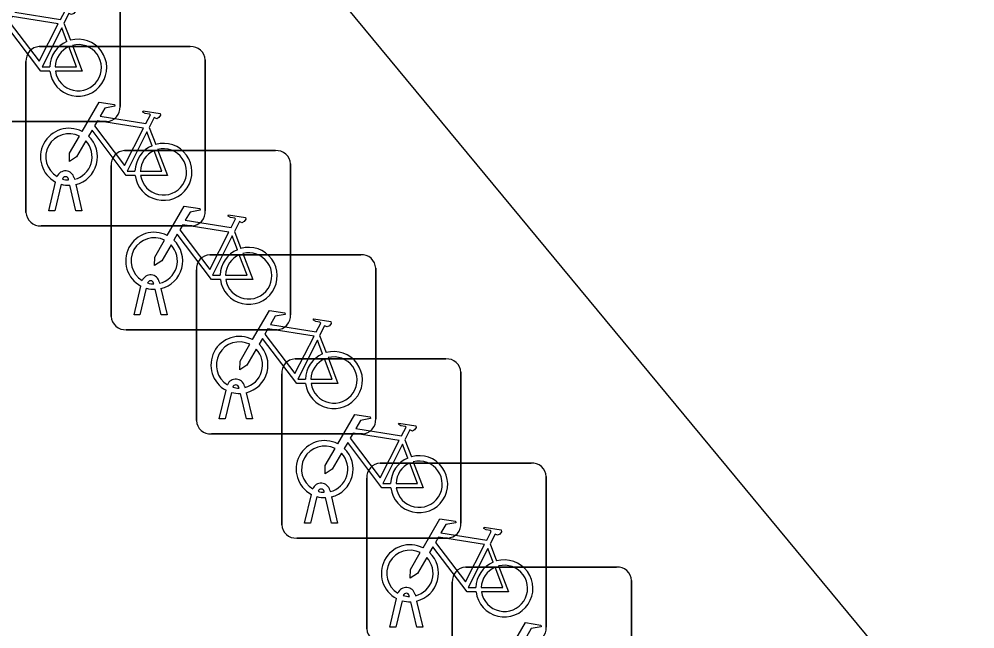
# Model space of a CAD drawing. Extents: x 161087 to 161922, y 382574 to 383873.
# Drawn here: x 161527.85 to 161533.17, y 383472.18 to 383475.58 of the extents above; entities that cross this region are included whole.
import ezdxf

# ---------------------------------------------------------------- set-up
doc = ezdxf.new("R2010")
doc.units = 0
doc.layers.add('IMGEO_Fietsenrek', color=7, linetype='Continuous')
doc.layers.add('IMGEO_Pand', color=7, linetype='Continuous')

msp = doc.modelspace()

# ---------------------------------------------------------------- linework, layer by layer
at = {"layer": 'IMGEO_Fietsenrek'}
for p, q in [((161528.4085, 383475.9331), (161528.4085, 383475.0922)), ((161528.4085, 383475.0922), (161528.4085, 383475.9331)), ((161528.0962, 383475.5572), (161528.1325, 383475.462)), ((161527.9589, 383475.4265), (161528.7998, 383475.4265)), ((161528.7998, 383475.4265), (161527.9589, 383475.4265)), ((161528.8835, 383475.3521), (161528.8835, 383474.5112)), ((161528.8835, 383474.5112), (161528.8835, 383475.3521)), ((161527.8845, 383474.5019), (161527.8845, 383475.3428)), ((161527.8845, 383475.3428), (161527.8845, 383474.5019)), ((161528.3341, 383475.0085), (161527.4932, 383475.0085)), ((161527.4932, 383475.0085), (161528.3341, 383475.0085)), ((161528.5712, 383474.9762), (161528.6075, 383474.881)), ((161528.4339, 383474.8465), (161529.2748, 383474.8465)), ((161529.2748, 383474.8465), (161528.4339, 383474.8465)), ((161528.3595, 383473.9219), (161528.3595, 383474.7628)), ((161528.3595, 383474.7628), (161528.3595, 383473.9219)), ((161529.3585, 383474.7721), (161529.3585, 383473.9312)), ((161529.3585, 383473.9312), (161529.3585, 383474.7721)), ((161528.0115, 383474.5113), (161528.0498, 383474.6713)), ((161528.0802, 383474.6591), (161528.0449, 383474.5113)), ((161528.1219, 383474.6829), (161528.1209, 383474.6872)), ((161528.1526, 383474.6944), (161528.1544, 383474.6865)), ((161528.1614, 383474.6573), (161528.1964, 383474.5113)), ((161528.163, 383474.5113), (161528.1291, 383474.653)), ((161528.0449, 383474.5113), (161528.0115, 383474.5113)), ((161528.1964, 383474.5113), (161528.163, 383474.5113)), ((161528.8091, 383474.4275), (161527.9682, 383474.4275)), ((161527.9682, 383474.4275), (161528.8091, 383474.4275)), ((161529.0462, 383474.3962), (161529.0825, 383474.301)), ((161528.9089, 383474.2655), (161529.7498, 383474.2655)), ((161529.7498, 383474.2655), (161528.9089, 383474.2655)), ((161528.8345, 383473.3409), (161528.8345, 383474.1818)), ((161528.8345, 383474.1818), (161528.8345, 383473.3409)), ((161529.8335, 383474.1911), (161529.8335, 383473.3502)), ((161529.8335, 383473.3502), (161529.8335, 383474.1911)), ((161528.4865, 383473.9313), (161528.5248, 383474.0913)), ((161528.5552, 383474.0791), (161528.5199, 383473.9313)), ((161528.5969, 383474.1029), (161528.5959, 383474.1072)), ((161528.638, 383473.9313), (161528.6041, 383474.073)), ((161528.6276, 383474.1144), (161528.6294, 383474.1065)), ((161528.6364, 383474.0773), (161528.6714, 383473.9313)), ((161528.5199, 383473.9313), (161528.4865, 383473.9313)), ((161528.6714, 383473.9313), (161528.638, 383473.9313)), ((161529.2841, 383473.8475), (161528.4432, 383473.8475)), ((161528.4432, 383473.8475), (161529.2841, 383473.8475)), ((161529.5212, 383473.8152), (161529.5575, 383473.72)), ((161529.3839, 383473.6845), (161530.2248, 383473.6845)), ((161530.2248, 383473.6845), (161529.3839, 383473.6845)), ((161529.3095, 383472.7599), (161529.3095, 383473.6008)), ((161529.3095, 383473.6008), (161529.3095, 383472.7599)), ((161530.3085, 383473.6101), (161530.3085, 383472.7692)), ((161530.3085, 383472.7692), (161530.3085, 383473.6101)), ((161528.9615, 383473.3503), (161528.9998, 383473.5103)), ((161529.0302, 383473.4981), (161528.9949, 383473.3503)), ((161529.0719, 383473.5219), (161529.0709, 383473.5262)), ((161529.113, 383473.3503), (161529.0791, 383473.492)), ((161529.1026, 383473.5334), (161529.1044, 383473.5255)), ((161529.1114, 383473.4963), (161529.1464, 383473.3503)), ((161528.9949, 383473.3503), (161528.9615, 383473.3503)), ((161529.1464, 383473.3503), (161529.113, 383473.3503)), ((161529.7591, 383473.2665), (161528.9182, 383473.2665)), ((161528.9182, 383473.2665), (161529.7591, 383473.2665)), ((161529.9962, 383473.2342), (161530.0325, 383473.139)), ((161529.8589, 383473.1035), (161530.6998, 383473.1035)), ((161530.6998, 383473.1035), (161529.8589, 383473.1035)), ((161529.7845, 383472.1789), (161529.7845, 383473.0198)), ((161529.7845, 383473.0198), (161529.7845, 383472.1789)), ((161530.7835, 383473.0291), (161530.7835, 383472.1882)), ((161530.7835, 383472.1882), (161530.7835, 383473.0291)), ((161529.5776, 383472.9524), (161529.5794, 383472.9445)), ((161529.4365, 383472.7693), (161529.4748, 383472.9293)), ((161529.5052, 383472.9171), (161529.4699, 383472.7693)), ((161529.5469, 383472.9409), (161529.5459, 383472.9452)), ((161529.588, 383472.7693), (161529.5541, 383472.911)), ((161529.5864, 383472.9153), (161529.6214, 383472.7693)), ((161529.4699, 383472.7693), (161529.4365, 383472.7693)), ((161529.6214, 383472.7693), (161529.588, 383472.7693)), ((161530.2341, 383472.6855), (161529.3932, 383472.6855)), ((161529.3932, 383472.6855), (161530.2341, 383472.6855)), ((161530.4712, 383472.6532), (161530.5075, 383472.558)), ((161530.3349, 383472.5235), (161531.1758, 383472.5235)), ((161531.1758, 383472.5235), (161530.3349, 383472.5235)), ((161530.2605, 383471.5989), (161530.2605, 383472.4398)), ((161530.2605, 383472.4398), (161530.2605, 383471.5989)), ((161531.2595, 383472.4491), (161531.2595, 383471.6082)), ((161531.2595, 383471.6082), (161531.2595, 383472.4491)), ((161530.0526, 383472.3714), (161530.0544, 383472.3635)), ((161529.9115, 383472.1883), (161529.9498, 383472.3483)), ((161529.9802, 383472.3361), (161529.9449, 383472.1883)), ((161530.0219, 383472.3599), (161530.0209, 383472.3642)), ((161530.063, 383472.1883), (161530.0291, 383472.33)), ((161530.0614, 383472.3343), (161530.0964, 383472.1883)), ((161529.9449, 383472.1883), (161529.9115, 383472.1883)), ((161530.0964, 383472.1883), (161530.063, 383472.1883))]:
    msp.add_line(p, q, dxfattribs=at)
for points in [[(161527.7221, 383475.5342), (161527.8168, 383475.6977), (161527.903, 383475.6839), (161527.9047, 383475.6752), (161527.8486, 383475.6643), (161527.8224, 383475.619), (161528.0776, 383475.5782)], [(161528.0776, 383475.5782), (161528.1026, 383475.627), (161528.0975, 383475.631), (161528.0743, 383475.6347), (161528.0616, 383475.6422), (161528.0606, 383475.6453), (161528.0628, 383475.6499), (161528.1576, 383475.6348), (161528.1599, 383475.6245), (161528.1505, 383475.6121), (161528.1381, 383475.6057), (161528.1236, 383475.6119), (161528.0962, 383475.5572)], [(161528.0647, 383475.553), (161527.8079, 383475.594), (161527.7912, 383475.5652), (161527.9582, 383475.3449), (161528.0647, 383475.553)], [(161528.0178, 383475.2895), (161527.9681, 383475.2896), (161527.7774, 383475.5413), (161527.7584, 383475.5085)], [(161528.1127, 383475.455), (161528.0834, 383475.5318), (161527.974, 383475.3137), (161528.0167, 383475.3136)], [(161528.0467, 383475.3135), (161528.1666, 383475.3133), (161528.1234, 383475.4269)], [(161528.1432, 383475.4338), (161528.1982, 383475.2892), (161528.0481, 383475.2895)], [(161528.1971, 383474.9532), (161528.2918, 383475.1167), (161528.378, 383475.1029), (161528.3797, 383475.0942), (161528.3236, 383475.0833), (161528.2974, 383475.038), (161528.5526, 383474.9972)], [(161528.5526, 383474.9972), (161528.5776, 383475.046), (161528.5725, 383475.05), (161528.5493, 383475.0537), (161528.5366, 383475.0612), (161528.5356, 383475.0643), (161528.5378, 383475.0689), (161528.6326, 383475.0538), (161528.6349, 383475.0435), (161528.6255, 383475.0311), (161528.6131, 383475.0247), (161528.5986, 383475.0309), (161528.5712, 383474.9762)], [(161528.5397, 383474.972), (161528.2829, 383475.013), (161528.2662, 383474.9842), (161528.4332, 383474.7639), (161528.5397, 383474.972)], [(161528.2178, 383474.9007), (161528.1662, 383474.8115), (161528.1263, 383474.7855), (161528.1275, 383474.833), (161528.182, 383474.9272)], [(161528.4928, 383474.7085), (161528.4431, 383474.7086), (161528.2524, 383474.9603), (161528.2334, 383474.9275)], [(161528.5877, 383474.874), (161528.5584, 383474.9508), (161528.449, 383474.7327), (161528.4917, 383474.7326)], [(161528.5217, 383474.7325), (161528.6416, 383474.7323), (161528.5984, 383474.8459)], [(161528.6182, 383474.8528), (161528.6732, 383474.7082), (161528.5231, 383474.7085)], [(161528.6721, 383474.3732), (161528.7668, 383474.5367), (161528.853, 383474.5229), (161528.8547, 383474.5142), (161528.7986, 383474.5033), (161528.7724, 383474.458), (161529.0276, 383474.4172)], [(161529.0276, 383474.4172), (161529.0526, 383474.466), (161529.0475, 383474.47), (161529.0243, 383474.4737), (161529.0116, 383474.4812), (161529.0106, 383474.4843), (161529.0128, 383474.4889), (161529.1076, 383474.4738), (161529.1099, 383474.4635), (161529.1005, 383474.4511), (161529.0881, 383474.4447), (161529.0736, 383474.4509), (161529.0462, 383474.3962)], [(161529.0147, 383474.392), (161528.7579, 383474.433), (161528.7412, 383474.4042), (161528.9082, 383474.1839), (161529.0147, 383474.392)], [(161528.6928, 383474.3207), (161528.6412, 383474.2315), (161528.6013, 383474.2055), (161528.6025, 383474.253), (161528.657, 383474.3472)], [(161528.9678, 383474.1285), (161528.9181, 383474.1286), (161528.7274, 383474.3803), (161528.7084, 383474.3475)], [(161529.0627, 383474.294), (161529.0334, 383474.3708), (161528.924, 383474.1527), (161528.9667, 383474.1526)], [(161528.9967, 383474.1525), (161529.1166, 383474.1523), (161529.0734, 383474.2659)], [(161529.0932, 383474.2728), (161529.1482, 383474.1282), (161528.9981, 383474.1285)], [(161529.1471, 383473.7922), (161529.2418, 383473.9557), (161529.328, 383473.9419), (161529.3297, 383473.9332), (161529.2736, 383473.9223), (161529.2474, 383473.877), (161529.5026, 383473.8362)], [(161529.5026, 383473.8362), (161529.5276, 383473.885), (161529.5225, 383473.889), (161529.4993, 383473.8927), (161529.4866, 383473.9002), (161529.4856, 383473.9033), (161529.4878, 383473.9079), (161529.5826, 383473.8928), (161529.5849, 383473.8825), (161529.5755, 383473.8701), (161529.5631, 383473.8637), (161529.5486, 383473.8699), (161529.5212, 383473.8152)], [(161529.4897, 383473.811), (161529.2329, 383473.852), (161529.2162, 383473.8232), (161529.3832, 383473.6029), (161529.4897, 383473.811)], [(161529.1678, 383473.7397), (161529.1162, 383473.6505), (161529.0763, 383473.6245), (161529.0775, 383473.672), (161529.132, 383473.7662)], [(161529.4428, 383473.5475), (161529.3931, 383473.5476), (161529.2024, 383473.7993), (161529.1834, 383473.7665)], [(161529.5377, 383473.713), (161529.5084, 383473.7898), (161529.399, 383473.5717), (161529.4417, 383473.5716)], [(161529.4717, 383473.5715), (161529.5916, 383473.5713), (161529.5484, 383473.6849)], [(161529.5682, 383473.6918), (161529.6232, 383473.5472), (161529.4731, 383473.5475)], [(161529.6221, 383473.2112), (161529.7168, 383473.3747), (161529.803, 383473.3609), (161529.8047, 383473.3522), (161529.7486, 383473.3413), (161529.7224, 383473.296), (161529.9776, 383473.2552)], [(161529.9776, 383473.2552), (161530.0026, 383473.304), (161529.9975, 383473.308), (161529.9743, 383473.3117), (161529.9616, 383473.3192), (161529.9606, 383473.3223), (161529.9628, 383473.3269), (161530.0576, 383473.3118), (161530.0599, 383473.3015), (161530.0505, 383473.2891), (161530.0381, 383473.2827), (161530.0236, 383473.2889), (161529.9962, 383473.2342)], [(161529.9647, 383473.23), (161529.7079, 383473.271), (161529.6912, 383473.2422), (161529.8582, 383473.0219), (161529.9647, 383473.23)], [(161529.9178, 383472.9665), (161529.8681, 383472.9666), (161529.6774, 383473.2183), (161529.6584, 383473.1855)], [(161529.6428, 383473.1587), (161529.5912, 383473.0695), (161529.5513, 383473.0435), (161529.5525, 383473.091), (161529.607, 383473.1852)], [(161530.0127, 383473.132), (161529.9834, 383473.2088), (161529.874, 383472.9907), (161529.9167, 383472.9906)], [(161530.0432, 383473.1108), (161530.0982, 383472.9662), (161529.9481, 383472.9665)], [(161529.9467, 383472.9905), (161530.0666, 383472.9903), (161530.0234, 383473.1039)], [(161530.0971, 383472.6302), (161530.1918, 383472.7937), (161530.278, 383472.7799), (161530.2797, 383472.7712), (161530.2236, 383472.7603), (161530.1974, 383472.715), (161530.4526, 383472.6742)], [(161530.4526, 383472.6742), (161530.4776, 383472.723), (161530.4725, 383472.727), (161530.4493, 383472.7307), (161530.4366, 383472.7382), (161530.4356, 383472.7413), (161530.4378, 383472.7459), (161530.5326, 383472.7308), (161530.5349, 383472.7205), (161530.5255, 383472.7081), (161530.5131, 383472.7017), (161530.4986, 383472.7079), (161530.4712, 383472.6532)], [(161530.4397, 383472.649), (161530.1829, 383472.69), (161530.1662, 383472.6612), (161530.3332, 383472.4409), (161530.4397, 383472.649)], [(161530.3928, 383472.3855), (161530.3431, 383472.3856), (161530.1524, 383472.6373), (161530.1334, 383472.6045)], [(161530.1178, 383472.5777), (161530.0662, 383472.4885), (161530.0263, 383472.4625), (161530.0275, 383472.51), (161530.082, 383472.6042)], [(161530.4877, 383472.551), (161530.4584, 383472.6278), (161530.349, 383472.4097), (161530.3917, 383472.4096)], [(161530.5182, 383472.5298), (161530.5732, 383472.3852), (161530.4231, 383472.3855)], [(161530.4217, 383472.4095), (161530.5416, 383472.4093), (161530.4984, 383472.5229)], [(161530.5731, 383472.0502), (161530.6678, 383472.2137), (161530.754, 383472.1999), (161530.7557, 383472.1912), (161530.6996, 383472.1803), (161530.6734, 383472.135), (161530.9286, 383472.0942)]]:
    msp.add_lwpolyline(points, dxfattribs=at)
for centre, radius, start, end in [((161528.1757, 383475.3089), 0.159, 113.3408, 178.3217), ((161528.1757, 383475.3089), 0.159, 187.0065, 105.7708), ((161527.9622, 383475.3486), 0.0779, 92.4484, 184.2845), ((161527.9622, 383475.3486), 0.0779, 92.4484, 184.2845), ((161528.1757, 383475.3089), 0.129, 113.923, 177.9556), ((161528.1757, 383475.3089), 0.129, 188.6715, 104.5883), ((161528.8056, 383475.3488), 0.0779, 2.4484, 94.2845), ((161528.8056, 383475.3488), 0.0779, 2.4484, 94.2845), ((161528.3308, 383475.0864), 0.0779, 272.4484, 4.2845), ((161528.3308, 383475.0864), 0.0779, 272.4484, 4.2845), ((161528.1241, 383474.8119), 0.159, 62.6766, 242.1369), ((161528.1241, 383474.8119), 0.129, 63.3192, 238.903), ((161528.1241, 383474.8119), 0.159, 283.5766, 46.6042), ((161528.1241, 383474.8119), 0.129, 283.6043, 43.4302), ((161528.6507, 383474.7279), 0.159, 113.3408, 178.3217), ((161528.6507, 383474.7279), 0.159, 187.0065, 105.7708), ((161528.4372, 383474.7686), 0.0779, 92.4484, 184.2845), ((161528.4372, 383474.7686), 0.0779, 92.4484, 184.2845), ((161528.6507, 383474.7279), 0.129, 113.923, 177.9556), ((161528.6507, 383474.7279), 0.129, 188.6715, 104.5883), ((161529.2806, 383474.7688), 0.0779, 2.4484, 94.2845), ((161529.2806, 383474.7688), 0.0779, 2.4484, 94.2845), ((161528.1039, 383474.6833), 0.0499, 12.8025, 158.6934), ((161528.1241, 383474.8119), 0.159, 253.9967, 271.7867), ((161528.1039, 383474.6833), 0.0174, 12.8025, 163.4502), ((161528.1241, 383474.8119), 0.129, 253.415, 269.0204), ((161527.9624, 383474.5052), 0.0779, 182.4484, 274.2845), ((161527.9624, 383474.5052), 0.0779, 182.4484, 274.2845), ((161528.8058, 383474.5054), 0.0779, 272.4484, 4.2845), ((161528.8058, 383474.5054), 0.0779, 272.4484, 4.2845), ((161528.5991, 383474.2319), 0.159, 62.6766, 242.1369), ((161528.5991, 383474.2319), 0.129, 63.3192, 238.903), ((161528.5991, 383474.2319), 0.159, 283.5766, 46.6042), ((161528.5991, 383474.2319), 0.129, 283.6043, 43.4302), ((161529.1257, 383474.1479), 0.159, 113.3408, 178.3217), ((161529.1257, 383474.1479), 0.159, 187.0065, 105.7708), ((161528.9122, 383474.1876), 0.0779, 92.4484, 184.2845), ((161528.9122, 383474.1876), 0.0779, 92.4484, 184.2845), ((161529.1257, 383474.1479), 0.129, 113.923, 177.9556), ((161529.1257, 383474.1479), 0.129, 188.6715, 104.5883), ((161529.7556, 383474.1878), 0.0779, 2.4484, 94.2845), ((161529.7556, 383474.1878), 0.0779, 2.4484, 94.2845), ((161528.5789, 383474.1033), 0.0499, 12.8025, 158.6934), ((161528.5991, 383474.2319), 0.159, 253.9967, 271.7867), ((161528.5789, 383474.1033), 0.0174, 12.8025, 163.4502), ((161528.5991, 383474.2319), 0.129, 253.415, 269.0204), ((161528.4374, 383473.9252), 0.0779, 182.4484, 274.2845), ((161528.4374, 383473.9252), 0.0779, 182.4484, 274.2845), ((161529.2808, 383473.9254), 0.0779, 272.4484, 4.2845), ((161529.2808, 383473.9254), 0.0779, 272.4484, 4.2845), ((161529.0741, 383473.6509), 0.159, 62.6766, 242.1369), ((161529.0741, 383473.6509), 0.129, 63.3192, 238.903), ((161529.0741, 383473.6509), 0.159, 283.5766, 46.6042), ((161529.0741, 383473.6509), 0.129, 283.6043, 43.4302), ((161529.6007, 383473.5669), 0.159, 113.3408, 178.3217), ((161529.6007, 383473.5669), 0.159, 187.0065, 105.7708), ((161529.3872, 383473.6066), 0.0779, 92.4484, 184.2845), ((161529.3872, 383473.6066), 0.0779, 92.4484, 184.2845), ((161529.6007, 383473.5669), 0.129, 113.923, 177.9556), ((161529.6007, 383473.5669), 0.129, 188.6715, 104.5883), ((161530.2306, 383473.6068), 0.0779, 2.4484, 94.2845), ((161530.2306, 383473.6068), 0.0779, 2.4484, 94.2845), ((161529.0539, 383473.5223), 0.0499, 12.8025, 158.6934), ((161529.0539, 383473.5223), 0.0174, 12.8025, 163.4502), ((161529.0741, 383473.6509), 0.159, 253.9967, 271.7867), ((161529.0741, 383473.6509), 0.129, 253.415, 269.0204), ((161528.9124, 383473.3442), 0.0779, 182.4484, 274.2845), ((161528.9124, 383473.3442), 0.0779, 182.4484, 274.2845), ((161529.7558, 383473.3444), 0.0779, 272.4484, 4.2845), ((161529.7558, 383473.3444), 0.0779, 272.4484, 4.2845), ((161529.5491, 383473.0699), 0.159, 62.6766, 242.1369), ((161529.5491, 383473.0699), 0.129, 63.3192, 238.903), ((161529.5491, 383473.0699), 0.159, 283.5766, 46.6042), ((161529.5491, 383473.0699), 0.129, 283.6043, 43.4302), ((161530.0757, 383472.9859), 0.159, 113.3408, 178.3217), ((161530.0757, 383472.9859), 0.159, 187.0065, 105.7708), ((161530.0757, 383472.9859), 0.129, 188.6715, 104.5883), ((161529.8622, 383473.0256), 0.0779, 92.4484, 184.2845), ((161529.8622, 383473.0256), 0.0779, 92.4484, 184.2845), ((161530.0757, 383472.9859), 0.129, 113.923, 177.9556), ((161530.7056, 383473.0258), 0.0779, 2.4484, 94.2845), ((161530.7056, 383473.0258), 0.0779, 2.4484, 94.2845), ((161529.5289, 383472.9413), 0.0499, 12.8025, 158.6934), ((161529.5289, 383472.9413), 0.0174, 12.8025, 163.4502), ((161529.5491, 383473.0699), 0.159, 253.9967, 271.7867), ((161529.5491, 383473.0699), 0.129, 253.415, 269.0204), ((161529.3874, 383472.7632), 0.0779, 182.4484, 274.2845), ((161529.3874, 383472.7632), 0.0779, 182.4484, 274.2845), ((161530.2308, 383472.7634), 0.0779, 272.4484, 4.2845), ((161530.2308, 383472.7634), 0.0779, 272.4484, 4.2845), ((161530.0241, 383472.4889), 0.159, 62.6766, 242.1369), ((161530.0241, 383472.4889), 0.129, 63.3192, 238.903), ((161530.0241, 383472.4889), 0.129, 283.6043, 43.4302), ((161530.0241, 383472.4889), 0.159, 283.5766, 46.6042), ((161530.5507, 383472.4049), 0.159, 113.3408, 178.3217), ((161530.5507, 383472.4049), 0.159, 187.0065, 105.7708), ((161530.5507, 383472.4049), 0.129, 188.6715, 104.5883), ((161530.3382, 383472.4456), 0.0779, 92.4484, 184.2845), ((161530.3382, 383472.4456), 0.0779, 92.4484, 184.2845), ((161530.5507, 383472.4049), 0.129, 113.923, 177.9556), ((161531.1816, 383472.4458), 0.0779, 2.4484, 94.2845), ((161531.1816, 383472.4458), 0.0779, 2.4484, 94.2845), ((161530.0039, 383472.3603), 0.0499, 12.8025, 158.6934), ((161530.0039, 383472.3603), 0.0174, 12.8025, 163.4502), ((161530.0241, 383472.4889), 0.129, 253.415, 269.0204), ((161530.0241, 383472.4889), 0.159, 253.9967, 271.7867), ((161529.8624, 383472.1822), 0.0779, 182.4484, 274.2845), ((161529.8624, 383472.1822), 0.0779, 182.4484, 274.2845), ((161530.7058, 383472.1824), 0.0779, 272.4484, 4.2845), ((161530.7058, 383472.1824), 0.0779, 272.4484, 4.2845)]:
    msp.add_arc(centre, radius, start, end, dxfattribs=at)
at = {"layer": 'IMGEO_Pand'}
msp.add_lwpolyline([(161541.096, 383461.838), (161509.522, 383500), (161500, 383511.461), (161492.675, 383520.278), (161493.397, 383521.584)], dxfattribs=at)

doc.saveas('drawing.dxf')
